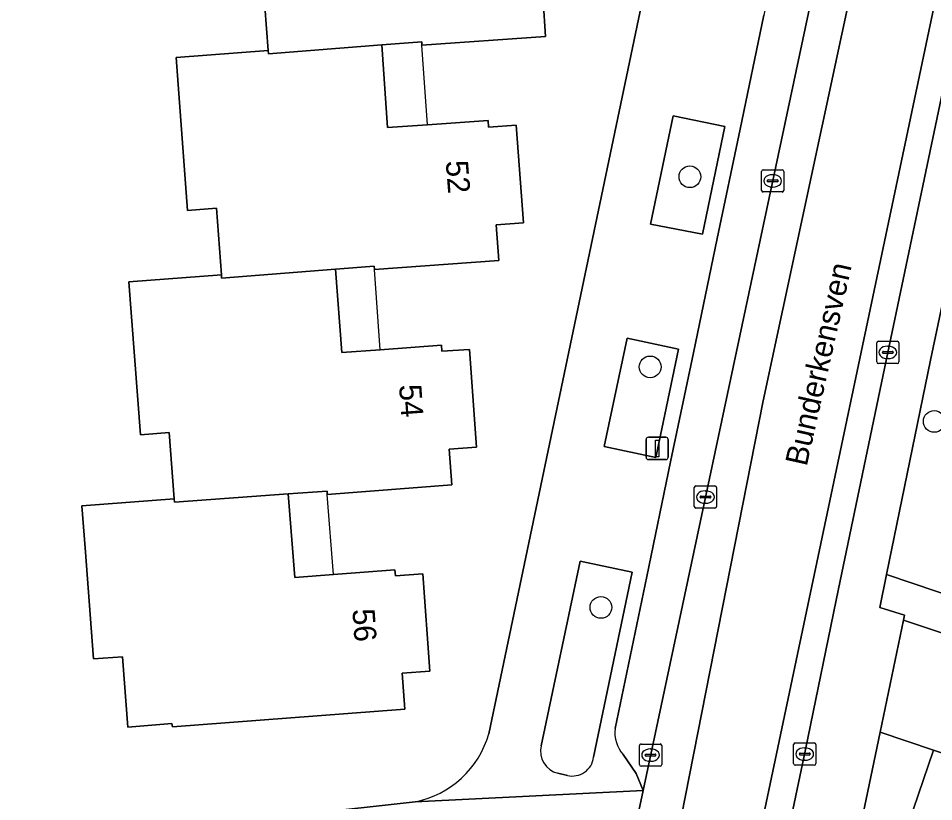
# Model space of a CAD drawing. Extents: x 163426 to 164192, y 380329 to 381641.
# Drawn here: x 163844.02 to 163885.21, y 380940.9 to 380976.16 of the extents above; entities that cross this region are included whole.
import ezdxf

# ---------------------------------------------------------------- set-up
doc = ezdxf.new("R2010")
doc.units = 0
for name, color, linetype in [('IMGEO_Boom', 7, 'Continuous'), ('IMGEO_Erf', 7, 'Continuous'), ('IMGEO_Groenvoorziening', 7, 'Continuous'), ('IMGEO_Kolk', 7, 'Continuous'), ('IMGEO_Lichtmast', 7, 'Continuous'), ('IMGEO_Openbare_ruimte_label', 7, 'Continuous'), ('IMGEO_Pand', 7, 'Continuous'), ('IMGEO_Pand_nummerreeks', 7, 'Continuous'), ('IMGEO_Pand_overbouw', 7, 'Continuous'), ('IMGEO_Parkeervlak_open', 7, 'Continuous'), ('IMGEO_Rijbaan_lokaal_open', 7, 'Continuous'), ('IMGEO_Voetpad_open', 7, 'Continuous')]:
    doc.layers.add(name, color=color, linetype=linetype)

msp = doc.modelspace()

# ---------------------------------------------------------------- linework, layer by layer
at = {"layer": 'IMGEO_Boom'}
for centre in [(163874.237, 380969.031), (163872.449, 380960.469), (163885.232, 380958.018), (163870.236, 380949.646)]:
    msp.add_circle(centre, 0.489, dxfattribs=at)
at = {"layer": 'IMGEO_Erf'}
for points in [[(163865.188, 380943.961), (163876.92, 381000)], [(163867.632, 380976.955), (163867.744, 380975.339), (163862.18, 380974.958), (163862.17, 380975.108), (163860.383, 380974.965), (163860.637, 380971.247), (163862.426, 380971.369), (163865.158, 380971.556), (163865.178, 380971.266), (163866.414, 380971.351), (163866.752, 380966.956), (163865.516, 380966.862), (163865.634, 380965.255), (163860.044, 380964.853), (163860.033, 380965.003), (163858.298, 380964.867), (163858.569, 380961.118), (163860.304, 380961.243), (163863.064, 380961.442), (163863.083, 380961.172), (163864.323, 380961.261), (163864.639, 380956.862), (163863.403, 380956.774), (163863.524, 380955.161), (163857.921, 380954.733), (163857.91, 380954.883), (163856.169, 380954.754), (163856.457, 380950.995), (163858.197, 380951.128), (163860.963, 380951.339), (163860.985, 380951.059), (163862.223, 380951.154), (163862.534, 380946.768), (163861.295, 380946.679), (163861.412, 380945.064), (163850.951, 380944.269), (163850.933, 380944.418), (163848.94, 380944.251), (163848.713, 380947.423), (163847.406, 380947.336), (163847.023, 380952.322), (163846.878, 380954.214), (163851.034, 380954.525), (163850.81, 380957.514), (163849.514, 380957.418), (163848.999, 380964.304), (163853.155, 380964.614), (163852.931, 380967.614), (163851.635, 380967.517), (163851.121, 380974.393), (163855.262, 380974.705), (163855.037, 380977.702)], [(163884.569, 380833.662), (163891.485, 380851.015), (163921.538, 380938.092), (163905.684, 380943.493), (163883.083, 380951.119), (163882.779, 380949.641), (163883.898, 380949.297), (163883.85, 380949.068), (163900.116, 380943.637), (163901.317, 380943.236)], [(163900.727, 380937.989), (163898.446, 380938.784), (163896.831, 380934.142), (163891.086, 380936.157), (163892.09, 380938.819), (163890.278, 380939.423), (163889.309, 380936.658), (163883.606, 380938.547), (163885.205, 380943.221), (163882.796, 380944.027), (163877.003, 380916.322), (163871.593, 380890.532)], [(163811.912, 380935.103), (163835.951, 380937.977), (163840.982, 380938.579), (163845.989, 380939.135), (163856.859, 380940.343), (163861.874, 380940.9)]]:
    msp.add_lwpolyline(points, dxfattribs=at)
msp.add_arc((163861.051, 380945.115), 4.294, 281.0424, 344.4123, dxfattribs=at)
at = {"layer": 'IMGEO_Groenvoorziening'}
for points in [[(163887.797, 380973.745), (163887.786, 380973.694), (163887.776, 380973.643), (163885.067, 380960.77), (163883.083, 380951.119), (163905.684, 380943.493), (163921.538, 380938.092), (163921.833, 380938.946), (163922.56, 380941.188), (163923.758, 380944.858), (163905.172, 380951.086), (163893.555, 380954.822), (163890.731, 380956.366), (163890.647, 380959.592), (163893.879, 380975.478), (163891.917, 380975.887), (163891.302, 380976.015)], [(163869.904, 380942.901), (163871.635, 380951.237), (163869.297, 380951.731), (163867.541, 380943.42)], [(163868.3, 380942.183), (163868.725, 380942.084)]]:
    msp.add_lwpolyline(points, dxfattribs=at)
for points in [[(163874.809, 380966.448), (163875.814, 380971.296), (163873.478, 380971.775), (163872.465, 380966.898)], [(163872.702, 380956.395), (163873.729, 380961.265), (163871.416, 380961.757), (163870.374, 380956.883)]]:
    msp.add_lwpolyline(points, close=True, dxfattribs=at)
for centre, radius, start, end in [((163868.544, 380943.184), 1.031, 166.7759, 256.2891), ((163868.953, 380943.013), 0.957, 256.1893, 353.2516)]:
    msp.add_arc(centre, radius, start, end, dxfattribs=at)
at = {"layer": 'IMGEO_Kolk'}
for p, q in [((163877.461, 380968.417), (163877.461, 380969.269)), ((163877.536, 380969.343), (163878.388, 380969.343)), ((163878.462, 380969.269), (163878.462, 380968.417)), ((163877.72, 380968.837), (163877.72, 380968.849)), ((163878.158, 380968.8), (163877.76, 380968.8)), ((163877.763, 380968.886), (163878.161, 380968.886)), ((163877.949, 380969.123), (163877.974, 380969.123)), ((163878.204, 380968.849), (163878.204, 380968.837)), ((163877.972, 380968.563), (163877.947, 380968.563)), ((163878.388, 380968.343), (163877.536, 380968.343)), ((163882.643, 380960.698), (163882.643, 380961.55)), ((163882.718, 380961.624), (163883.57, 380961.624)), ((163883.131, 380961.404), (163883.156, 380961.404)), ((163883.644, 380961.55), (163883.644, 380960.698)), ((163882.902, 380961.118), (163882.902, 380961.13)), ((163883.34, 380961.081), (163882.942, 380961.081)), ((163882.945, 380961.167), (163883.343, 380961.167)), ((163883.386, 380961.13), (163883.386, 380961.118)), ((163883.57, 380960.624), (163882.718, 380960.624)), ((163883.154, 380960.844), (163883.129, 380960.844)), ((163874.436, 380954.187), (163874.436, 380955.039)), ((163874.511, 380955.113), (163875.363, 380955.113)), ((163874.924, 380954.893), (163874.949, 380954.893)), ((163875.437, 380955.039), (163875.437, 380954.187)), ((163874.695, 380954.607), (163874.695, 380954.619)), ((163875.133, 380954.57), (163874.735, 380954.57)), ((163874.738, 380954.656), (163875.136, 380954.656)), ((163875.179, 380954.619), (163875.179, 380954.607)), ((163875.363, 380954.113), (163874.511, 380954.113)), ((163874.947, 380954.333), (163874.922, 380954.333)), ((163871.968, 380942.571), (163871.968, 380943.423)), ((163872.043, 380943.497), (163872.895, 380943.497)), ((163872.456, 380943.277), (163872.481, 380943.277)), ((163872.969, 380943.423), (163872.969, 380942.571)), ((163878.904, 380942.618), (163878.904, 380943.47)), ((163878.979, 380943.544), (163879.831, 380943.544)), ((163879.392, 380943.324), (163879.417, 380943.324)), ((163879.905, 380943.47), (163879.905, 380942.618)), ((163872.227, 380942.991), (163872.227, 380943.003)), ((163872.665, 380942.954), (163872.267, 380942.954)), ((163872.27, 380943.04), (163872.668, 380943.04)), ((163872.711, 380943.003), (163872.711, 380942.991)), ((163879.163, 380943.038), (163879.163, 380943.05)), ((163879.601, 380943.001), (163879.203, 380943.001)), ((163879.206, 380943.087), (163879.604, 380943.087)), ((163879.647, 380943.05), (163879.647, 380943.038)), ((163872.895, 380942.497), (163872.043, 380942.497)), ((163872.479, 380942.717), (163872.454, 380942.717)), ((163879.831, 380942.544), (163878.979, 380942.544)), ((163879.415, 380942.764), (163879.39, 380942.764))]:
    msp.add_line(p, q, dxfattribs=at)
for points in [[(163877.461, 380968.417), (163877.461, 380969.269)], [(163877.536, 380969.343), (163878.388, 380969.343)], [(163878.462, 380969.269), (163878.462, 380968.417)], [(163878.388, 380968.343), (163877.536, 380968.343)], [(163882.643, 380960.698), (163882.643, 380961.55)], [(163882.718, 380961.624), (163883.57, 380961.624)], [(163883.644, 380961.55), (163883.644, 380960.698)], [(163883.57, 380960.624), (163882.718, 380960.624)], [(163874.436, 380954.187), (163874.436, 380955.039)], [(163874.511, 380955.113), (163875.363, 380955.113)], [(163875.437, 380955.039), (163875.437, 380954.187)], [(163875.363, 380954.113), (163874.511, 380954.113)], [(163871.968, 380942.571), (163871.968, 380943.423)], [(163872.043, 380943.497), (163872.895, 380943.497)], [(163872.969, 380943.423), (163872.969, 380942.571)], [(163878.904, 380942.618), (163878.904, 380943.47)], [(163878.979, 380943.544), (163879.831, 380943.544)], [(163879.905, 380943.47), (163879.905, 380942.618)], [(163872.895, 380942.497), (163872.043, 380942.497)], [(163879.831, 380942.544), (163878.979, 380942.544)]]:
    msp.add_lwpolyline(points, dxfattribs=at)
for centre, radius, start, end in [((163877.538, 380969.267), 0.0765, 91.552, 178.448), ((163877.538, 380969.267), 0.0765, 91.552, 178.448), ((163878.386, 380969.267), 0.0765, 1.552, 88.448), ((163878.386, 380969.267), 0.0765, 1.552, 88.448), ((163877.76, 380968.846), 0.0403, 85.8775, 175.7526), ((163877.757, 380968.836), 0.0366, 178.938, 274.7102), ((163878.161, 380968.843), 0.043, 264.8664, 352.4533), ((163878.165, 380968.848), 0.0386, 1.7309, 96.639), ((163877.538, 380968.419), 0.0765, 181.552, 268.448), ((163877.538, 380968.419), 0.0765, 181.552, 268.448), ((163878.386, 380968.419), 0.0765, 271.552, 358.448), ((163878.386, 380968.419), 0.0765, 271.552, 358.448), ((163882.72, 380961.548), 0.0765, 91.552, 178.448), ((163882.72, 380961.548), 0.0765, 91.552, 178.448), ((163883.568, 380961.548), 0.0765, 1.552, 88.448), ((163883.568, 380961.548), 0.0765, 1.552, 88.448), ((163882.942, 380961.127), 0.0403, 85.8775, 175.7526), ((163882.939, 380961.117), 0.0366, 178.938, 274.7102), ((163883.343, 380961.124), 0.043, 264.8664, 352.4533), ((163883.347, 380961.129), 0.0386, 1.7309, 96.639), ((163882.72, 380960.7), 0.0765, 181.552, 268.448), ((163882.72, 380960.7), 0.0765, 181.552, 268.448), ((163883.568, 380960.7), 0.0765, 271.552, 358.448), ((163883.568, 380960.7), 0.0765, 271.552, 358.448), ((163874.513, 380955.037), 0.0765, 91.552, 178.448), ((163874.513, 380955.037), 0.0765, 91.552, 178.448), ((163875.361, 380955.037), 0.0765, 1.552, 88.448), ((163875.361, 380955.037), 0.0765, 1.552, 88.448), ((163874.735, 380954.616), 0.0403, 85.8775, 175.7526), ((163874.732, 380954.606), 0.0366, 178.938, 274.7102), ((163875.136, 380954.613), 0.043, 264.8664, 352.4533), ((163875.14, 380954.618), 0.0386, 1.7309, 96.639), ((163874.513, 380954.189), 0.0765, 181.552, 268.448), ((163874.513, 380954.189), 0.0765, 181.552, 268.448), ((163875.361, 380954.189), 0.0765, 271.552, 358.448), ((163875.361, 380954.189), 0.0765, 271.552, 358.448), ((163872.045, 380943.421), 0.0765, 91.552, 178.448), ((163872.045, 380943.421), 0.0765, 91.552, 178.448), ((163872.893, 380943.421), 0.0765, 1.552, 88.448), ((163872.893, 380943.421), 0.0765, 1.552, 88.448), ((163878.981, 380943.468), 0.0765, 91.552, 178.448), ((163878.981, 380943.468), 0.0765, 91.552, 178.448), ((163879.829, 380943.468), 0.0765, 1.552, 88.448), ((163879.829, 380943.468), 0.0765, 1.552, 88.448), ((163872.267, 380943), 0.0403, 85.8775, 175.7526), ((163872.264, 380942.99), 0.0366, 178.938, 274.7102), ((163872.668, 380942.997), 0.043, 264.8664, 352.4533), ((163872.672, 380943.002), 0.0386, 1.7309, 96.639), ((163879.203, 380943.047), 0.0403, 85.8775, 175.7526), ((163879.2, 380943.037), 0.0366, 178.938, 274.7102), ((163879.604, 380943.044), 0.043, 264.8664, 352.4533), ((163879.608, 380943.049), 0.0386, 1.7309, 96.639), ((163872.045, 380942.573), 0.0765, 181.552, 268.448), ((163872.045, 380942.573), 0.0765, 181.552, 268.448), ((163872.893, 380942.573), 0.0765, 271.552, 358.448), ((163872.893, 380942.573), 0.0765, 271.552, 358.448), ((163878.981, 380942.62), 0.0765, 181.552, 268.448), ((163878.981, 380942.62), 0.0765, 181.552, 268.448), ((163879.829, 380942.62), 0.0765, 271.552, 358.448), ((163879.829, 380942.62), 0.0765, 271.552, 358.448)]:
    msp.add_arc(centre, radius, start, end, dxfattribs=at)
for centre, major_axis, ratio, start_param, end_param in [((163877.948, 380968.843), (-0.387, 0.002), 0.722429, 4.712389, 7.853982), ((163877.973, 380968.843), (-0.39, 0.002), 0.717154, 1.570796, 4.712389), ((163883.13, 380961.124), (-0.387, 0.002), 0.722429, 4.712389, 7.853982), ((163883.155, 380961.124), (-0.39, 0.002), 0.717154, 1.570796, 4.712389), ((163874.923, 380954.613), (-0.387, 0.002), 0.722429, 4.712389, 7.853982), ((163874.948, 380954.613), (-0.39, 0.002), 0.717154, 1.570796, 4.712389), ((163872.455, 380942.997), (-0.387, 0.002), 0.722429, 4.712389, 7.853982), ((163872.48, 380942.997), (-0.39, 0.002), 0.717154, 1.570796, 4.712389), ((163879.391, 380943.044), (-0.387, 0.002), 0.722429, 4.712389, 7.853982), ((163879.416, 380943.044), (-0.39, 0.002), 0.717154, 1.570796, 4.712389)]:
    msp.add_ellipse(centre, major_axis=major_axis, ratio=ratio, start_param=start_param, end_param=end_param, dxfattribs=at)
at = {"layer": 'IMGEO_Lichtmast'}
for p, q in [((163872.368, 380957.302), (163873.158, 380957.302)), ((163873.158, 380957.302), (163872.368, 380957.302)), ((163872.268, 380956.402), (163872.268, 380957.202)), ((163872.268, 380957.202), (163872.268, 380956.402)), ((163873.258, 380957.202), (163873.258, 380956.402)), ((163873.258, 380956.402), (163873.258, 380957.202)), ((163873.158, 380956.302), (163872.368, 380956.302)), ((163872.368, 380956.302), (163873.158, 380956.302))]:
    msp.add_line(p, q, dxfattribs=at)
msp.add_lwpolyline([(163872.688, 380957.177), (163872.838, 380957.177), (163872.838, 380956.427), (163872.688, 380956.427), (163872.688, 380957.177)], dxfattribs=at)
for centre, start, end in [((163872.368, 380957.202), 90, 180), ((163872.368, 380957.202), 90, 180), ((163873.158, 380957.202), 0, 90), ((163873.158, 380957.202), 360, 90), ((163872.368, 380956.402), 180, 270), ((163872.368, 380956.402), 180, 270), ((163873.158, 380956.402), 270, 0), ((163873.158, 380956.402), 270, 0)]:
    msp.add_arc(centre, 0.1, start, end, dxfattribs=at)
at = {"layer": 'IMGEO_Pand'}
for points in [[(163868.54, 380981.44), (163867.3, 380981.35), (163867.28, 380981.62), (163864.52, 380981.419), (163862.813, 380981.295), (163862.54, 380985.049), (163857.386, 380984.656), (163857.375, 380984.806), (163853.224, 380984.493), (163853.743, 380977.604), (163855.037, 380977.702), (163855.262, 380974.705), (163855.273, 380974.555), (163860.383, 380974.965), (163862.17, 380975.108), (163862.18, 380974.958), (163867.744, 380975.339), (163867.632, 380976.955), (163868.868, 380977.059)], [(163866.414, 380971.351), (163865.178, 380971.266), (163865.158, 380971.556), (163862.426, 380971.369), (163860.637, 380971.247), (163860.383, 380974.965), (163855.273, 380974.555), (163855.262, 380974.705), (163851.121, 380974.393), (163851.635, 380967.517), (163852.931, 380967.614), (163853.155, 380964.614), (163853.166, 380964.464), (163858.298, 380964.867), (163860.033, 380965.003), (163860.044, 380964.853), (163865.634, 380965.255), (163865.516, 380966.862), (163866.752, 380966.956)], [(163864.323, 380961.261), (163863.083, 380961.172), (163863.064, 380961.442), (163860.304, 380961.243), (163858.569, 380961.118), (163858.298, 380964.867), (163853.166, 380964.464), (163853.155, 380964.614), (163848.999, 380964.304), (163849.514, 380957.418), (163850.81, 380957.514), (163851.034, 380954.525), (163851.045, 380954.375), (163856.169, 380954.754), (163857.91, 380954.883), (163857.921, 380954.733), (163863.524, 380955.161), (163863.403, 380956.774), (163864.639, 380956.862)], [(163862.223, 380951.154), (163860.985, 380951.059), (163860.963, 380951.339), (163858.197, 380951.128), (163856.457, 380950.995), (163856.169, 380954.754), (163851.045, 380954.375), (163851.034, 380954.525), (163846.878, 380954.214), (163847.023, 380952.322), (163847.406, 380947.336), (163848.713, 380947.423), (163848.94, 380944.251), (163850.933, 380944.418), (163850.951, 380944.269), (163861.412, 380945.064), (163861.295, 380946.679), (163862.534, 380946.768)]]:
    msp.add_lwpolyline(points, close=True, dxfattribs=at)
at = {"layer": 'IMGEO_Pand_overbouw'}
for points in [[(163862.18, 380974.958), (163862.17, 380975.108), (163860.383, 380974.965), (163860.637, 380971.247), (163862.426, 380971.369)], [(163860.044, 380964.853), (163860.033, 380965.003), (163858.298, 380964.867), (163858.569, 380961.118), (163860.304, 380961.243)], [(163857.921, 380954.733), (163857.91, 380954.883), (163856.169, 380954.754), (163856.457, 380950.995), (163858.197, 380951.128)]]:
    msp.add_lwpolyline(points, close=True, dxfattribs=at)
at = {"layer": 'IMGEO_Parkeervlak_open'}
for points in [[(163871.235, 380943.025), (163871.818, 380942.17), (163872.13, 380941.399), (163884.581, 381000), (163884.686, 381000.503), (163884.467, 381000), (163883.812, 380999.156), (163882.458, 380998.308)], [(163882.033, 380997.683), (163881.824, 380996.682), (163880.747, 380991.523), (163879.813, 380987.049), (163878.745, 380981.931), (163877.571, 380976.307), (163876.5, 380971.174), (163875.471, 380966.247), (163874.398, 380961.105), (163873.372, 380956.191), (163872.298, 380951.042), (163870.868, 380944.192)]]:
    msp.add_lwpolyline(points, dxfattribs=at)
msp.add_lwpolyline([(163885.205, 380943.221), (163883.606, 380938.547), (163889.309, 380936.658), (163890.278, 380939.423), (163892.09, 380938.819), (163891.086, 380936.157), (163896.831, 380934.142), (163898.446, 380938.784)], close=True, dxfattribs=at)
msp.add_arc((163872.38, 380944.026), 1.521, 173.7457, 221.1691, dxfattribs=at)
at = {"layer": 'IMGEO_Rijbaan_lokaal_open'}
for points in [[(163921.638, 381053.716), (163922.311, 381054.818), (163921.501, 381055.887), (163917.721, 381049.86), (163902.377, 381023.75), (163895.208, 381011.818), (163892.059, 381006.187), (163890.987, 381003.841), (163890.009, 380999.579), (163886.502, 380982.789), (163875.39, 380930.027), (163874.806, 380927.256), (163873.655, 380925.227), (163872.124, 380924.818), (163868.839, 380925.415), (163868.546, 380923.98), (163875.141, 380922.738), (163879.435, 380943.25), (163880.93, 380950.483), (163883.139, 380961.124), (163886.682, 380977.995), (163888.743, 380987.877), (163891.335, 381000), (163891.536, 381000.938)], [(163909.614, 381043.056), (163891.389, 381012.622), (163887.972, 381006.053), (163887.168, 381003.975), (163886.431, 381000.422), (163877.536, 380958.937), (163873.3, 380937.44), (163872.302, 380935.525), (163871.122, 380934.091), (163870.508, 380933.6), (163868.839, 380925.415), (163872.124, 380924.818), (163873.655, 380925.227), (163874.806, 380927.256), (163875.39, 380930.027), (163886.502, 380982.789), (163890.009, 380999.579), (163890.987, 381003.841), (163892.059, 381006.187), (163895.208, 381011.818), (163902.377, 381023.75)], [(163891.645, 381015.924), (163889.16, 381011.709), (163886.918, 381007.848), (163885.783, 381005.944), (163885.735, 381005.705), (163885.507, 381004.574), (163884.686, 381000.503), (163884.581, 381000), (163872.13, 380941.399), (163871.353, 380937.742), (163870.508, 380933.6), (163871.122, 380934.091), (163872.302, 380935.525), (163873.3, 380937.44), (163877.536, 380958.937), (163886.431, 381000.422)]]:
    msp.add_lwpolyline(points, dxfattribs=at)
msp.add_lwpolyline([(163883.85, 380949.068), (163882.796, 380944.027), (163885.205, 380943.221), (163898.446, 380938.784), (163900.116, 380943.637)], close=True, dxfattribs=at)
at = {"layer": 'IMGEO_Voetpad_open'}
for points in [[(163882.458, 380998.308), (163883.812, 380999.156), (163884.467, 381000), (163884.686, 381000.503), (163885.507, 381004.574), (163885.735, 381005.705), (163885.783, 381005.944), (163886.918, 381007.848), (163886.06, 381008.29), (163886.47, 381009.062), (163884.459, 381009.317), (163883.65, 381005.095), (163879.831, 381005.887), (163880.64, 381009.791), (163879.13, 381009.932), (163878.606, 381007.454), (163878.337, 381006.181), (163877.694, 381003.139), (163876.92, 381000), (163865.188, 380943.961)], [(163891.536, 381000.938), (163891.335, 381000), (163888.743, 380987.877), (163889.232, 380987.775), (163887.171, 380977.893), (163886.682, 380977.995), (163883.139, 380961.124), (163880.93, 380950.483), (163879.435, 380943.25), (163875.141, 380922.738), (163875.046, 380922.248), (163868.475, 380923.523), (163867.664, 380918.263), (163877.003, 380916.322), (163882.796, 380944.027), (163883.85, 380949.068), (163883.898, 380949.297), (163882.779, 380949.641), (163883.083, 380951.119), (163885.067, 380960.77), (163887.776, 380973.643)], [(163870.868, 380944.192), (163872.298, 380951.042), (163873.372, 380956.191), (163874.398, 380961.105), (163875.471, 380966.247), (163876.5, 380971.174), (163877.571, 380976.307)], [(163867.541, 380943.42), (163869.297, 380951.731), (163871.635, 380951.237)], [(163871.635, 380951.237), (163869.904, 380942.901)], [(163861.874, 380940.9), (163872.13, 380941.399), (163871.818, 380942.17), (163871.235, 380943.025)], [(163868.725, 380942.084), (163868.3, 380942.183)], [(163872.13, 380941.399), (163861.874, 380940.9), (163856.859, 380940.343), (163845.989, 380939.135), (163840.982, 380938.579), (163835.951, 380937.977), (163811.912, 380935.103), (163807.416, 380934.56), (163807.509, 380933.308)], [(163871.353, 380937.742), (163872.13, 380941.399)]]:
    msp.add_lwpolyline(points, dxfattribs=at)
for points in [[(163875.814, 380971.296), (163874.809, 380966.448), (163872.465, 380966.898), (163873.478, 380971.775)], [(163873.729, 380961.265), (163872.702, 380956.395), (163870.374, 380956.883), (163871.416, 380961.757)]]:
    msp.add_lwpolyline(points, close=True, dxfattribs=at)
for centre, radius, start, end in [((163872.38, 380944.026), 1.521, 173.7457, 221.1691), ((163861.051, 380945.115), 4.294, 281.0424, 344.4123), ((163868.544, 380943.184), 1.031, 166.7759, 256.2891), ((163868.953, 380943.013), 0.957, 256.1893, 353.2516)]:
    msp.add_arc(centre, radius, start, end, dxfattribs=at)

# ---------------------------------------------------------------- texts
at = {"layer": 'IMGEO_Openbare_ruimte_label'}
msp.add_text('Bunderkensven', height=1, rotation=77.3531, dxfattribs=at).set_placement((163879.492, 380955.963))
at = {"layer": 'IMGEO_Pand_nummerreeks'}
for s, rotation, p in [('52', 274.4001, (163863.25, 380969.729)), ('54', 274.1079, (163861.15, 380959.651)), ('56', 274.0563, (163859.048, 380949.553))]:
    msp.add_text(s, height=1, rotation=rotation, dxfattribs=at).set_placement(p)

doc.saveas('drawing.dxf')
